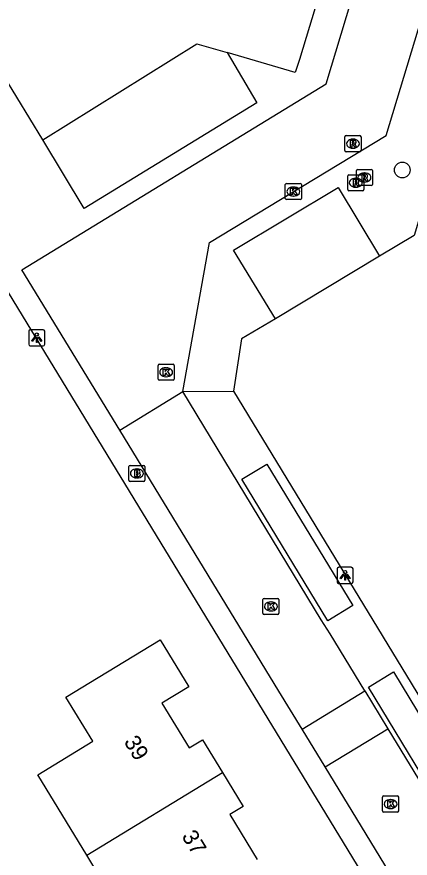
# Model space of a CAD drawing. Extents: x 157767 to 159171, y 387842 to 389425.
# Drawn here: x 158078.5 to 158102.9, y 388524.5 to 388576.6 of the extents above; entities that cross this region are included whole.
import ezdxf

# ---------------------------------------------------------------- set-up
doc = ezdxf.new("R2010")
doc.units = 0
for name, color, linetype in [('IMGEO_Boom', 7, 'Continuous'), ('IMGEO_Brandkraan', 7, 'Continuous'), ('IMGEO_Kolk', 7, 'Continuous'), ('IMGEO_Lichtpunt', 7, 'Continuous'), ('IMGEO_Pand', 7, 'Continuous'), ('IMGEO_Pand_nummerreeks', 7, 'Continuous'), ('IMGEO_Parkeervlak_open', 7, 'Continuous'), ('IMGEO_Rijbaan_lokaal_open', 7, 'Continuous'), ('IMGEO_Rioolput', 7, 'Continuous'), ('IMGEO_Voetpad_open', 7, 'Continuous')]:
    doc.layers.add(name, color=color, linetype=linetype)

msp = doc.modelspace()

# ---------------------------------------------------------------- linework, layer by layer
at = {"layer": 'IMGEO_Boom'}
msp.add_circle((158102.383, 388567.128), 0.489, dxfattribs=at)
at = {"layer": 'IMGEO_Brandkraan'}
for p, q in [((158085.419, 388547.904), (158085.419, 388548.756)), ((158085.494, 388548.83), (158086.346, 388548.83)), ((158085.907, 388548.61), (158085.932, 388548.61)), ((158086.42, 388548.756), (158086.42, 388547.904)), ((158085.93, 388548.05), (158085.905, 388548.05)), ((158086.346, 388547.83), (158085.494, 388547.83))]:
    msp.add_line(p, q, dxfattribs=at)
for points in [[(158085.419, 388547.904), (158085.419, 388548.756)], [(158085.494, 388548.83), (158086.346, 388548.83)], [(158085.767, 388548.53), (158085.767, 388548.13), (158085.98, 388548.13)], [(158085.998, 388548.53), (158085.767, 388548.53)], [(158085.946, 388548.449), (158085.892, 388548.449), (158085.892, 388548.373)], [(158086.42, 388548.756), (158086.42, 388547.904)], [(158085.892, 388548.373), (158085.945, 388548.373)], [(158085.954, 388548.297), (158085.892, 388548.297), (158085.892, 388548.216)], [(158085.892, 388548.216), (158085.954, 388548.216)], [(158086.346, 388547.83), (158085.494, 388547.83)]]:
    msp.add_lwpolyline(points, dxfattribs=at)
for centre, radius, start, end in [((158085.496, 388548.754), 0.0765, 91.552, 178.448), ((158085.496, 388548.754), 0.0765, 91.552, 178.448), ((158085.947, 388548.411), 0.0379, 267.8285, 90.9355), ((158086.002, 388548.385), 0.145, 59.4692, 91.5367), ((158086.027, 388548.432), 0.0922, 285.5137, 58.1501), ((158086.344, 388548.754), 0.0765, 1.552, 88.448), ((158086.344, 388548.754), 0.0765, 1.552, 88.448), ((158085.496, 388547.906), 0.0765, 181.552, 268.448), ((158085.496, 388547.906), 0.0765, 181.552, 268.448), ((158085.955, 388548.256), 0.0404, 269.8759, 90.5077), ((158085.986, 388548.381), 0.251, 268.6676, 293.5347), ((158086.032, 388548.24), 0.105, 301.3115, 78.989), ((158086.344, 388547.906), 0.0765, 271.552, 358.448), ((158086.344, 388547.906), 0.0765, 271.552, 358.448)]:
    msp.add_arc(centre, radius, start, end, dxfattribs=at)
for centre, major_axis, ratio, start_param, end_param in [((158085.906, 388548.33), (-0.387, 0.002), 0.722429, 4.712389, 7.853982), ((158085.931, 388548.33), (-0.39, 0.002), 0.717154, 1.570796, 4.712389)]:
    msp.add_ellipse(centre, major_axis=major_axis, ratio=ratio, start_param=start_param, end_param=end_param, dxfattribs=at)
at = {"layer": 'IMGEO_Kolk'}
for p, q in [((158095.128, 388565.371), (158095.128, 388566.223)), ((158095.203, 388566.297), (158096.055, 388566.297)), ((158096.129, 388566.223), (158096.129, 388565.371)), ((158095.616, 388566.077), (158095.641, 388566.077)), ((158096.055, 388565.297), (158095.203, 388565.297)), ((158095.639, 388565.517), (158095.614, 388565.517)), ((158087.235, 388554.173), (158087.235, 388555.025)), ((158087.31, 388555.099), (158088.162, 388555.099)), ((158087.723, 388554.879), (158087.748, 388554.879)), ((158088.236, 388555.025), (158088.236, 388554.173)), ((158087.746, 388554.319), (158087.721, 388554.319)), ((158088.162, 388554.099), (158087.31, 388554.099)), ((158093.809, 388540.588), (158094.661, 388540.588)), ((158093.734, 388539.662), (158093.734, 388540.514)), ((158094.222, 388540.368), (158094.247, 388540.368)), ((158094.735, 388540.514), (158094.735, 388539.662)), ((158094.661, 388539.588), (158093.809, 388539.588)), ((158094.245, 388539.808), (158094.22, 388539.808)), ((158101.158, 388527.416), (158101.158, 388528.268)), ((158101.233, 388528.342), (158102.085, 388528.342)), ((158101.646, 388528.122), (158101.671, 388528.122)), ((158102.159, 388528.268), (158102.159, 388527.416)), ((158101.669, 388527.562), (158101.644, 388527.562)), ((158102.085, 388527.342), (158101.233, 388527.342))]:
    msp.add_line(p, q, dxfattribs=at)
for points in [[(158095.128, 388565.371), (158095.128, 388566.223)], [(158095.203, 388566.297), (158096.055, 388566.297)], [(158096.129, 388566.223), (158096.129, 388565.371)], [(158095.449, 388565.997), (158095.572, 388565.997), (158095.572, 388565.846), (158095.702, 388565.997), (158095.866, 388565.997), (158095.72, 388565.846), (158095.873, 388565.597), (158095.721, 388565.597), (158095.636, 388565.761), (158095.572, 388565.694), (158095.572, 388565.597), (158095.449, 388565.597), (158095.449, 388565.997)], [(158096.055, 388565.297), (158095.203, 388565.297)], [(158087.235, 388554.173), (158087.235, 388555.025)], [(158087.31, 388555.099), (158088.162, 388555.099)], [(158087.556, 388554.799), (158087.679, 388554.799), (158087.679, 388554.648), (158087.809, 388554.799), (158087.973, 388554.799), (158087.827, 388554.648), (158087.98, 388554.399), (158087.828, 388554.399), (158087.743, 388554.563), (158087.679, 388554.496), (158087.679, 388554.399), (158087.556, 388554.399), (158087.556, 388554.799)], [(158088.236, 388555.025), (158088.236, 388554.173)], [(158088.162, 388554.099), (158087.31, 388554.099)], [(158093.809, 388540.588), (158094.661, 388540.588)], [(158093.734, 388539.662), (158093.734, 388540.514)], [(158094.055, 388540.288), (158094.178, 388540.288), (158094.178, 388540.137), (158094.308, 388540.288), (158094.472, 388540.288), (158094.326, 388540.137), (158094.479, 388539.888), (158094.327, 388539.888), (158094.242, 388540.052), (158094.178, 388539.985), (158094.178, 388539.888), (158094.055, 388539.888), (158094.055, 388540.288)], [(158094.735, 388540.514), (158094.735, 388539.662)], [(158094.661, 388539.588), (158093.809, 388539.588)], [(158101.158, 388527.416), (158101.158, 388528.268)], [(158101.233, 388528.342), (158102.085, 388528.342)], [(158102.159, 388528.268), (158102.159, 388527.416)], [(158101.479, 388528.042), (158101.602, 388528.042), (158101.602, 388527.891), (158101.732, 388528.042), (158101.896, 388528.042), (158101.75, 388527.891), (158101.903, 388527.642), (158101.751, 388527.642), (158101.666, 388527.806), (158101.602, 388527.739), (158101.602, 388527.642), (158101.479, 388527.642), (158101.479, 388528.042)], [(158102.085, 388527.342), (158101.233, 388527.342)]]:
    msp.add_lwpolyline(points, dxfattribs=at)
for centre, start, end in [((158095.205, 388566.221), 91.552, 178.448), ((158095.205, 388566.221), 91.552, 178.448), ((158096.053, 388566.221), 1.552, 88.448), ((158096.053, 388566.221), 1.552, 88.448), ((158095.205, 388565.373), 181.552, 268.448), ((158095.205, 388565.373), 181.552, 268.448), ((158096.053, 388565.373), 271.552, 358.448), ((158096.053, 388565.373), 271.552, 358.448), ((158087.312, 388555.023), 91.552, 178.448), ((158087.312, 388555.023), 91.552, 178.448), ((158088.16, 388555.023), 1.552, 88.448), ((158088.16, 388555.023), 1.552, 88.448), ((158087.312, 388554.175), 181.552, 268.448), ((158087.312, 388554.175), 181.552, 268.448), ((158088.16, 388554.175), 271.552, 358.448), ((158088.16, 388554.175), 271.552, 358.448), ((158093.811, 388540.512), 91.552, 178.448), ((158093.811, 388540.512), 91.552, 178.448), ((158094.659, 388540.512), 1.552, 88.448), ((158094.659, 388540.512), 1.552, 88.448), ((158093.811, 388539.664), 181.552, 268.448), ((158093.811, 388539.664), 181.552, 268.448), ((158094.659, 388539.664), 271.552, 358.448), ((158094.659, 388539.664), 271.552, 358.448), ((158101.235, 388528.266), 91.552, 178.448), ((158101.235, 388528.266), 91.552, 178.448), ((158102.083, 388528.266), 1.552, 88.448), ((158102.083, 388528.266), 1.552, 88.448), ((158101.235, 388527.418), 181.552, 268.448), ((158101.235, 388527.418), 181.552, 268.448), ((158102.083, 388527.418), 271.552, 358.448), ((158102.083, 388527.418), 271.552, 358.448)]:
    msp.add_arc(centre, 0.0765, start, end, dxfattribs=at)
for centre, major_axis, ratio, start_param, end_param in [((158095.615, 388565.797), (-0.387, 0.002), 0.722429, 4.712389, 7.853982), ((158095.64, 388565.797), (-0.39, 0.002), 0.717154, 1.570796, 4.712389), ((158087.722, 388554.599), (-0.387, 0.002), 0.722429, 4.712389, 7.853982), ((158087.747, 388554.599), (-0.39, 0.002), 0.717154, 1.570796, 4.712389), ((158094.221, 388540.088), (-0.387, 0.002), 0.722429, 4.712389, 7.853982), ((158094.246, 388540.088), (-0.39, 0.002), 0.717154, 1.570796, 4.712389), ((158101.645, 388527.842), (-0.387, 0.002), 0.722429, 4.712389, 7.853982), ((158101.67, 388527.842), (-0.39, 0.002), 0.717154, 1.570796, 4.712389)]:
    msp.add_ellipse(centre, major_axis=major_axis, ratio=ratio, start_param=start_param, end_param=end_param, dxfattribs=at)
at = {"layer": 'IMGEO_Lichtpunt'}
for p, q in [((158079.21, 388557.138), (158079.21, 388556.331)), ((158079.21, 388557.138), (158079.21, 388556.331)), ((158080.112, 388557.233), (158079.304, 388557.233)), ((158080.112, 388557.233), (158079.304, 388557.233)), ((158080.206, 388556.331), (158080.206, 388557.138)), ((158080.206, 388556.331), (158080.206, 388557.138)), ((158079.304, 388556.237), (158080.112, 388556.237)), ((158079.304, 388556.237), (158080.112, 388556.237)), ((158098.337, 388542.415), (158098.337, 388541.608)), ((158098.337, 388542.415), (158098.337, 388541.608)), ((158099.239, 388542.51), (158098.431, 388542.51)), ((158099.239, 388542.51), (158098.431, 388542.51)), ((158099.333, 388541.608), (158099.333, 388542.415)), ((158099.333, 388541.608), (158099.333, 388542.415)), ((158098.431, 388541.514), (158099.239, 388541.514)), ((158098.431, 388541.514), (158099.239, 388541.514))]:
    msp.add_line(p, q, dxfattribs=at)
for points in [[(158079.584, 388556.802), (158079.623, 388556.774), (158079.435, 388556.512), (158079.397, 388556.539), (158079.584, 388556.802)], [(158079.686, 388556.754), (158079.733, 388556.754), (158079.733, 388556.432), (158079.686, 388556.432), (158079.686, 388556.754)], [(158079.796, 388556.774), (158079.834, 388556.801), (158080.021, 388556.539), (158079.982, 388556.511), (158079.796, 388556.774)], [(158098.711, 388542.079), (158098.75, 388542.051), (158098.562, 388541.789), (158098.524, 388541.816), (158098.711, 388542.079)], [(158098.813, 388542.031), (158098.86, 388542.031), (158098.86, 388541.709), (158098.813, 388541.709), (158098.813, 388542.031)], [(158098.923, 388542.051), (158098.961, 388542.078), (158099.148, 388541.816), (158099.109, 388541.788), (158098.923, 388542.051)]]:
    msp.add_lwpolyline(points, dxfattribs=at)
for centre in [(158079.709, 388556.936), (158098.836, 388542.213)]:
    msp.add_circle(centre, 0.0994, dxfattribs=at)
for centre, start, end in [((158079.304, 388557.138), 90, 180), ((158079.304, 388557.138), 90, 180), ((158080.112, 388557.138), 0, 90), ((158080.112, 388557.138), 0, 90), ((158079.304, 388556.331), 180, 270), ((158079.304, 388556.331), 180, 270), ((158080.112, 388556.331), 270, 0), ((158080.112, 388556.331), 270, 360), ((158098.431, 388542.415), 90, 180), ((158098.431, 388542.415), 90, 180), ((158099.239, 388542.415), 0, 90), ((158099.239, 388542.415), 0, 90), ((158098.431, 388541.608), 180, 270), ((158098.431, 388541.608), 180, 270), ((158099.239, 388541.608), 270, 0), ((158099.239, 388541.608), 270, 360)]:
    msp.add_arc(centre, 0.0946, start, end, dxfattribs=at)
at = {"layer": 'IMGEO_Pand'}
for points in [[(158082.806, 388524.673), (158079.768, 388529.662), (158083.183, 388531.742), (158081.52, 388534.473), (158083.524, 388535.693), (158087.357, 388538.026), (158089.134, 388535.107), (158087.47, 388534.094), (158089.16, 388531.319), (158089.996, 388531.829), (158091.229, 388529.803)], [(158082.806, 388524.673), (158091.229, 388529.803)], [(158091.229, 388529.803), (158092.515, 388527.691), (158091.69, 388527.189), (158093.379, 388524.415)], [(158085.781, 388519.787), (158082.806, 388524.673)]]:
    msp.add_lwpolyline(points, dxfattribs=at)
at = {"layer": 'IMGEO_Parkeervlak_open'}
for points in [[(158080.097, 388569.003), (158089.644, 388574.957), (158091.518, 388574.404)], [(158100.969, 388561.783), (158094.51, 388557.914)]]:
    msp.add_lwpolyline(points, dxfattribs=at)
at = {"layer": 'IMGEO_Rijbaan_lokaal_open'}
for points in [[(158084.853, 388551.014), (158078.779, 388560.955), (158097.656, 388572.467), (158106.093, 388600.404)], [(158088.768, 388553.399), (158090.419, 388562.647), (158101.38, 388569.269), (158110.414, 388599.095)], [(158084.853, 388551.014), (158088.768, 388553.399)], [(158100.068, 388534.851), (158097.907, 388538.397), (158097.342, 388539.257), (158088.768, 388553.399)], [(158096.176, 388532.478), (158094.733, 388534.845), (158084.853, 388551.014)], [(158096.176, 388532.478), (158100.068, 388534.851)], [(158100.068, 388534.851), (158101.494, 388532.512)], [(158097.602, 388530.139), (158096.176, 388532.478)], [(158097.602, 388530.139), (158101.494, 388532.512)], [(158101.494, 388532.512), (158121.307, 388500), (158128.272, 388488.572)], [(158124.39, 388486.206), (158115.979, 388500), (158097.602, 388530.139)]]:
    msp.add_lwpolyline(points, dxfattribs=at)
at = {"layer": 'IMGEO_Rioolput'}
for p, q in [((158098.898, 388569.264), (158099.75, 388569.264)), ((158098.823, 388568.338), (158098.823, 388569.19)), ((158099.311, 388569.044), (158099.336, 388569.044)), ((158099.824, 388569.19), (158099.824, 388568.338)), ((158099.75, 388568.264), (158098.898, 388568.264)), ((158099.334, 388568.484), (158099.309, 388568.484)), ((158099.61, 388567.166), (158100.462, 388567.166)), ((158098.999, 388565.916), (158098.999, 388566.768)), ((158099.074, 388566.842), (158099.926, 388566.842)), ((158099.535, 388566.24), (158099.535, 388567.092)), ((158100, 388566.768), (158100, 388565.916)), ((158100.023, 388566.946), (158100.048, 388566.946)), ((158100.536, 388567.092), (158100.536, 388566.24)), ((158099.487, 388566.622), (158099.512, 388566.622)), ((158100.462, 388566.166), (158099.61, 388566.166)), ((158100.046, 388566.386), (158100.021, 388566.386)), ((158099.926, 388565.842), (158099.074, 388565.842)), ((158099.51, 388566.062), (158099.485, 388566.062))]:
    msp.add_line(p, q, dxfattribs=at)
for points in [[(158098.898, 388569.264), (158099.75, 388569.264)], [(158098.823, 388568.338), (158098.823, 388569.19)], [(158099.412, 388568.962), (158099.16, 388568.964), (158099.16, 388568.564)], [(158099.16, 388568.564), (158099.284, 388568.564), (158099.284, 388568.726), (158099.295, 388568.726)], [(158099.338, 388568.883), (158099.284, 388568.883), (158099.284, 388568.802)], [(158099.284, 388568.802), (158099.336, 388568.802)], [(158099.824, 388569.19), (158099.824, 388568.338)], [(158099.75, 388568.264), (158098.898, 388568.264)], [(158099.342, 388568.697), (158099.413, 388568.564), (158099.553, 388568.564), (158099.488, 388568.69)], [(158099.61, 388567.166), (158100.462, 388567.166)], [(158098.999, 388565.916), (158098.999, 388566.768)], [(158099.074, 388566.842), (158099.926, 388566.842)], [(158099.535, 388566.24), (158099.535, 388567.092)], [(158100.124, 388566.864), (158099.872, 388566.866), (158099.872, 388566.466)], [(158100.05, 388566.785), (158099.996, 388566.785), (158099.996, 388566.704)], [(158099.996, 388566.704), (158100.048, 388566.704)], [(158100, 388566.768), (158100, 388565.916)], [(158100.536, 388567.092), (158100.536, 388566.24)], [(158099.588, 388566.54), (158099.336, 388566.542), (158099.336, 388566.142)], [(158099.336, 388566.142), (158099.46, 388566.142), (158099.46, 388566.304), (158099.471, 388566.304)], [(158099.514, 388566.461), (158099.46, 388566.461), (158099.46, 388566.38)], [(158099.46, 388566.38), (158099.512, 388566.38)], [(158099.518, 388566.275), (158099.589, 388566.142), (158099.729, 388566.142), (158099.664, 388566.268)], [(158100.462, 388566.166), (158099.61, 388566.166)], [(158099.872, 388566.466), (158099.996, 388566.466), (158099.996, 388566.628), (158100.007, 388566.628)], [(158100.054, 388566.599), (158100.125, 388566.466), (158100.265, 388566.466), (158100.2, 388566.592)], [(158099.926, 388565.842), (158099.074, 388565.842)]]:
    msp.add_lwpolyline(points, dxfattribs=at)
for centre, radius, start, end in [((158098.9, 388569.188), 0.0765, 91.552, 178.448), ((158098.9, 388569.188), 0.0765, 91.552, 178.448), ((158099.748, 388569.188), 0.0765, 1.552, 88.448), ((158099.748, 388569.188), 0.0765, 1.552, 88.448), ((158099.294, 388568.673), 0.0533, 26.0293, 88.6989), ((158099.32, 388568.991), 0.19, 274.7715, 282.9687), ((158099.344, 388568.787), 0.0964, 77.0061, 93.1865), ((158099.358, 388568.844), 0.0378, 276.6634, 79.6772), ((158099.411, 388568.852), 0.109, 350.3612, 89.416), ((158099.409, 388568.852), 0.112, 277.5842, 350.9817), ((158099.393, 388568.637), 0.108, 29.5134, 73.7905), ((158098.9, 388568.34), 0.0765, 181.552, 268.448), ((158098.9, 388568.34), 0.0765, 181.552, 268.448), ((158099.748, 388568.34), 0.0765, 271.552, 358.448), ((158099.748, 388568.34), 0.0765, 271.552, 358.448), ((158099.612, 388567.09), 0.0765, 91.552, 178.448), ((158099.612, 388567.09), 0.0765, 91.552, 178.448), ((158100.46, 388567.09), 0.0765, 1.552, 88.448), ((158100.46, 388567.09), 0.0765, 1.552, 88.448), ((158099.076, 388566.766), 0.0765, 91.552, 178.448), ((158099.076, 388566.766), 0.0765, 91.552, 178.448), ((158099.924, 388566.766), 0.0765, 1.552, 88.448), ((158099.924, 388566.766), 0.0765, 1.552, 88.448), ((158100.032, 388566.893), 0.19, 274.7715, 282.9687), ((158100.056, 388566.689), 0.0964, 77.0061, 93.1865), ((158100.07, 388566.746), 0.0378, 276.6634, 79.6772), ((158100.123, 388566.754), 0.109, 350.3612, 89.416), ((158100.121, 388566.754), 0.112, 277.5842, 350.9817), ((158100.105, 388566.539), 0.108, 29.5134, 73.7905), ((158099.47, 388566.251), 0.0533, 26.0293, 88.6989), ((158099.496, 388566.569), 0.19, 274.7715, 282.9687), ((158099.52, 388566.365), 0.0964, 77.0061, 93.1865), ((158099.612, 388566.242), 0.0765, 181.552, 268.448), ((158099.612, 388566.242), 0.0765, 181.552, 268.448), ((158099.534, 388566.422), 0.0378, 276.6634, 79.6772), ((158099.587, 388566.43), 0.109, 350.3612, 89.416), ((158099.585, 388566.43), 0.112, 277.5842, 350.9817), ((158099.569, 388566.215), 0.108, 29.5134, 73.7905), ((158100.006, 388566.575), 0.0533, 26.0293, 88.6989), ((158100.46, 388566.242), 0.0765, 271.552, 358.448), ((158100.46, 388566.242), 0.0765, 271.552, 358.448), ((158099.076, 388565.918), 0.0765, 181.552, 268.448), ((158099.076, 388565.918), 0.0765, 181.552, 268.448), ((158099.924, 388565.918), 0.0765, 271.552, 358.448), ((158099.924, 388565.918), 0.0765, 271.552, 358.448)]:
    msp.add_arc(centre, radius, start, end, dxfattribs=at)
for centre, major_axis, ratio, start_param, end_param in [((158099.31, 388568.764), (-0.387, 0.002), 0.722429, 4.712389, 7.853982), ((158099.335, 388568.764), (-0.39, 0.002), 0.717154, 1.570796, 4.712389), ((158100.022, 388566.666), (-0.387, 0.002), 0.722429, 4.712389, 7.853982), ((158100.047, 388566.666), (-0.39, 0.002), 0.717154, 1.570796, 4.712389), ((158099.486, 388566.342), (-0.387, 0.002), 0.722429, 4.712389, 7.853982), ((158099.511, 388566.342), (-0.39, 0.002), 0.717154, 1.570796, 4.712389)]:
    msp.add_ellipse(centre, major_axis=major_axis, ratio=ratio, start_param=start_param, end_param=end_param, dxfattribs=at)
at = {"layer": 'IMGEO_Voetpad_open'}
for points in [[(158110.825, 388622.857), (158096.009, 388573.979), (158095.729, 388573.163), (158091.518, 388574.404)], [(158107.425, 388577.281), (158103.113, 388563.067), (158100.969, 388561.783)], [(158091.518, 388574.404), (158093.352, 388571.291), (158082.654, 388564.739), (158080.097, 388569.003)], [(158080.097, 388569.003), (158077.663, 388572.97), (158076.333, 388572.168)], [(158073.688, 388570.574), (158071.868, 388569.477), (158114.242, 388500), (158149.258, 388442.588)], [(158094.51, 388557.914), (158091.924, 388562.156), (158098.403, 388566.042), (158100.969, 388561.783)], [(158094.51, 388557.914), (158092.419, 388556.662), (158091.923, 388553.434)], [(158088.768, 388553.399), (158091.923, 388553.434)], [(158091.923, 388553.434), (158124.459, 388500), (158135.292, 388482.21)], [(158097.766, 388539.205), (158092.437, 388547.972), (158093.98, 388548.912), (158099.321, 388540.136), (158097.766, 388539.205)], [(158101.84, 388536.031), (158107.138, 388527.29), (158105.595, 388526.335), (158100.28, 388535.092), (158101.84, 388536.031)]]:
    msp.add_lwpolyline(points, dxfattribs=at)

# ---------------------------------------------------------------- texts
at = {"layer": 'IMGEO_Pand_nummerreeks'}
for s, rotation, p in [('39', 301.3418, (158085.084, 388531.706)), ('37', 301.3853, (158088.669, 388525.847))]:
    msp.add_text(s, height=1, rotation=rotation, dxfattribs=at).set_placement(p)

doc.saveas('drawing.dxf')
